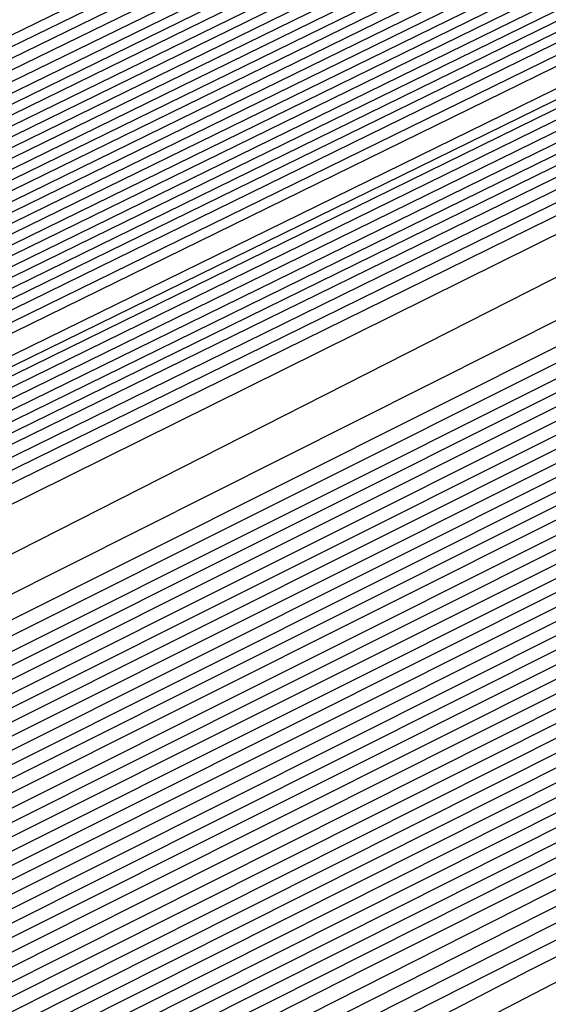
# Model space of a CAD drawing. Extents: x 3249832 to 3255657, y 13789405 to 13793316.
# Tile 286 of 656: x 3254700.293 to 3254701.077, y 13790579.087 to 13790580.548. Entities that reach past the tile are written whole.
import ezdxf

# ---------------------------------------------------------------- set-up
doc = ezdxf.new("R2010")
doc.units = 0
doc.header["$LTSCALE"] = 100
doc.header["$MEASUREMENT"] = 0
for name, color, linetype in [('GRATIO_CON', 10, 'CONTINUOUS'), ('GRATIO_ICON', 7, 'CONTINUOUS'), ('TARGETS_EAST', 7, 'CONTINUOUS')]:
    doc.layers.add(name, color=color, linetype=linetype)

# ---------------------------------------------------------------- blocks, each defined once
blk = doc.blocks.new('Gratio_032316_contours')
at = {"layer": 'GRATIO_CON', "color": 1, "linetype": 'Continuous', "flags": 128}
for points in [[(3254642.139, 13790551.7053), (3254660.6124, 13790560.6687), (3254682.3072, 13790571.2723), (3254700.7352, 13790580.305), (3254711.0317, 13790585.3564), (3254714.825, 13790587.2199), (3254715.3665, 13790587.4896), (3254715.3659, 13790587.4937), (3254715.3657, 13790587.4969), (3254715.3666, 13790587.4975), (3254715.9081, 13790587.7572), (3254719.6861, 13790589.589), (3254729.9352, 13790594.5687), (3254748.2689, 13790603.4881), (3254769.8147, 13790614.0012), (3254788.079, 13790622.9777)], [(3254643.9573, 13790552.6097), (3254661.9705, 13790561.3498), (3254683.1246, 13790571.6892), (3254701.0934, 13790580.4969), (3254711.1333, 13790585.4226), (3254714.8321, 13790587.2398), (3254715.3601, 13790587.5029), (3254715.3596, 13790587.5069), (3254715.3595, 13790587.5098), (3254715.3603, 13790587.5104), (3254715.8805, 13790587.7597), (3254719.5093, 13790589.5191), (3254729.3537, 13790594.3022), (3254746.9632, 13790602.8693), (3254767.6581, 13790612.9672), (3254785.2011, 13790621.5892)], [(3254645.7757, 13790553.5142), (3254663.3285, 13790562.0309), (3254683.9419, 13790572.1067), (3254701.4513, 13790580.6909), (3254711.2342, 13790585.4933), (3254714.8385, 13790587.2659), (3254715.3542, 13790587.5212), (3254715.853, 13790587.7617), (3254719.3325, 13790589.4492), (3254728.7721, 13790594.0356), (3254745.6576, 13790602.2505), (3254765.5015, 13790611.9331), (3254782.3232, 13790620.2006)], [(3254647.5941, 13790554.4186), (3254664.6865, 13790562.712), (3254684.7593, 13790572.5235), (3254701.8095, 13790580.8826), (3254711.336, 13790585.5591), (3254714.8458, 13790587.2852), (3254715.348, 13790587.5339), (3254715.8254, 13790587.7641), (3254719.1557, 13790589.3793), (3254728.1905, 13790593.7691), (3254744.3519, 13790601.6317), (3254763.3449, 13790610.8991), (3254779.4453, 13790618.8121)], [(3254651.2308, 13790556.2274), (3254667.4026, 13790564.0741), (3254686.3942, 13790573.3572), (3254702.526, 13790581.266), (3254711.5395, 13790585.6907), (3254714.8603, 13790587.3239), (3254715.3355, 13790587.5594), (3254715.7702, 13790587.7691), (3254718.8022, 13790589.2396), (3254727.0274, 13790593.236), (3254741.7406, 13790600.3941), (3254759.0318, 13790608.8311), (3254773.6894, 13790616.035)], [(3254653.0492, 13790557.1319), (3254668.7606, 13790564.7552), (3254687.2116, 13790573.774), (3254702.8843, 13790581.4577), (3254711.6412, 13790585.7564), (3254714.8676, 13790587.3433), (3254715.3293, 13790587.5721), (3254715.7426, 13790587.7716), (3254718.6254, 13790589.1697), (3254726.4458, 13790592.9695), (3254740.435, 13790599.7753), (3254756.8752, 13790607.7971), (3254770.8115, 13790614.6465), (3254778.5294, 13790618.5309)], [(3254646.2517, 13790553.9528), (3254654.8675, 13790558.0363), (3254670.1186, 13790565.4362), (3254688.0291, 13790574.1908), (3254703.2426, 13790581.6494), (3254711.743, 13790585.8222), (3254714.8749, 13790587.3627), (3254715.3231, 13790587.5848), (3254715.7151, 13790587.774), (3254718.4486, 13790589.0998), (3254725.8643, 13790592.703), (3254739.1294, 13790599.1565), (3254754.7186, 13790606.7631), (3254767.9336, 13790613.258), (3254775.252, 13790616.9413)], [(3254648.3232, 13790554.9771), (3254656.6859, 13790558.9407), (3254671.4766, 13790566.1173), (3254688.8465, 13790574.6076), (3254703.6008, 13790581.8411), (3254711.8447, 13790585.888), (3254714.8821, 13790587.382), (3254715.3169, 13790587.5976), (3254715.6875, 13790587.7765), (3254718.2718, 13790589.03), (3254725.2827, 13790592.4364), (3254737.8237, 13790598.5377), (3254752.562, 13790605.7291), (3254765.0557, 13790611.8694), (3254771.9746, 13790615.3518)], [(3254652.466, 13790557.0257), (3254660.3226, 13790560.7496), (3254674.1927, 13790567.4794), (3254690.4813, 13790575.4413), (3254704.3173, 13790582.2246), (3254712.0482, 13790586.0196), (3254714.8967, 13790587.4207), (3254715.3044, 13790587.623), (3254715.6323, 13790587.7815), (3254717.9183, 13790588.8903), (3254724.1196, 13790591.9033), (3254735.2124, 13790597.3001), (3254748.2489, 13790603.6611), (3254759.2998, 13790609.0924), (3254765.4198, 13790612.1726), (3254767.5973, 13790613.3706), (3254767.8046, 13790613.628), (3254767.8447, 13790613.807), (3254768.8446, 13790614.4523), (3254771.7623, 13790616.0293)], [(3254651.241, 13790556.5836), (3254654.5375, 13790558.0501), (3254662.141, 13790561.654), (3254675.5507, 13790568.1605), (3254691.2988, 13790575.8581), (3254704.6756, 13790582.4163), (3254712.1499, 13790586.0854), (3254714.904, 13790587.4401), (3254715.2982, 13790587.6357), (3254715.6047, 13790587.7839), (3254717.7415, 13790588.8204), (3254723.538, 13790591.6368), (3254733.9068, 13790596.6813), (3254746.0923, 13790602.627), (3254756.4219, 13790607.7038), (3254762.1424, 13790610.583), (3254764.1778, 13790611.7028), (3254764.3715, 13790611.9434), (3254764.4337, 13790612.1232), (3254765.5415, 13790612.8137), (3254768.7386, 13790614.5249), (3254774.566, 13790617.5186)], [(3254651.548, 13790556.8702), (3254653.3699, 13790557.6315), (3254656.6089, 13790559.0744), (3254663.9594, 13790562.5584), (3254676.9087, 13790568.8416), (3254692.1162, 13790576.2749), (3254705.0338, 13790582.608), (3254712.2517, 13790586.1512), (3254714.9112, 13790587.4594), (3254715.292, 13790587.6484), (3254715.5771, 13790587.7864), (3254717.5647, 13790588.7505), (3254722.9564, 13790591.3703), (3254732.6011, 13790596.0625), (3254743.9357, 13790601.593), (3254753.544, 13790606.3153), (3254758.865, 13790608.9934), (3254760.7582, 13790610.035), (3254760.9385, 13790610.2589), (3254761.0228, 13790610.4394), (3254762.2384, 13790611.1751), (3254765.7149, 13790613.0205), (3254772.0375, 13790616.2604)], [(3254678.2668, 13790569.5227), (3254692.9336, 13790576.6918), (3254705.3921, 13790582.7997), (3254712.3534, 13790586.217), (3254714.9185, 13790587.4788), (3254715.2858, 13790587.6612), (3254715.5496, 13790587.7889), (3254717.3879, 13790588.6807), (3254722.3749, 13790591.1037), (3254731.2955, 13790595.4436), (3254741.7791, 13790600.559), (3254750.666, 13790604.9267), (3254755.5876, 13790607.4038), (3254757.3387, 13790608.3672), (3254757.5054, 13790608.5743), (3254757.6118, 13790608.7556), (3254758.9353, 13790609.5366), (3254762.6912, 13790611.5161), (3254769.509, 13790615.0021), (3254777.6739, 13790619.1394)], [(3254680.9828, 13790570.8848), (3254694.5684, 13790577.5253), (3254706.1082, 13790583.1826), (3254712.556, 13790586.3474), (3254714.9315, 13790587.5159), (3254715.271, 13790587.6858), (3254715.2714, 13790587.6881), (3254715.2722, 13790587.6892), (3254715.2732, 13790587.689), (3254715.4944, 13790587.7945), (3254717.0344, 13790588.541), (3254721.2117, 13790590.5707), (3254728.6842, 13790594.206), (3254737.4659, 13790598.491), (3254744.9102, 13790602.1497), (3254749.0328, 13790604.2246), (3254750.4996, 13790605.0316), (3254750.6393, 13790605.2051), (3254750.7899, 13790605.388), (3254752.329, 13790606.2594), (3254756.6438, 13790608.5072), (3254764.4521, 13790612.4857), (3254773.7947, 13790617.2146)], [(3254682.3408, 13790571.5658), (3254695.3858, 13790577.9421), (3254706.4664, 13790583.3743), (3254712.6576, 13790586.4132), (3254714.9386, 13790587.5352), (3254715.2646, 13790587.6983), (3254715.2651, 13790587.7006), (3254715.2659, 13790587.7017), (3254715.267, 13790587.7016), (3254715.4668, 13790587.797), (3254716.8576, 13790588.4711), (3254720.6302, 13790590.3041), (3254727.3786, 13790593.5872), (3254735.3094, 13790597.457), (3254742.0323, 13790600.7611), (3254745.7554, 13790602.635), (3254747.0801, 13790603.3639), (3254747.2062, 13790603.5205), (3254747.379, 13790603.7042), (3254749.0259, 13790604.6209), (3254753.6201, 13790607.0028), (3254761.9237, 13790611.2275), (3254771.8551, 13790616.2521)], [(3254683.6989, 13790572.2469), (3254696.2032, 13790578.3589), (3254706.8246, 13790583.566), (3254712.7593, 13790586.4789), (3254714.9457, 13790587.5545), (3254715.2583, 13790587.7108), (3254715.2588, 13790587.7131), (3254715.2597, 13790587.7142), (3254715.2608, 13790587.7142), (3254715.4392, 13790587.7994), (3254716.6808, 13790588.4013), (3254720.0486, 13790590.0376), (3254726.0729, 13790592.9684), (3254733.1528, 13790596.423), (3254739.1543, 13790599.3726), (3254742.478, 13790601.0454), (3254743.6606, 13790601.6961), (3254743.7731, 13790601.8359), (3254743.968, 13790602.0204), (3254745.7228, 13790602.9823), (3254750.5964, 13790605.4984), (3254759.3952, 13790609.9692), (3254769.9155, 13790615.2897), (3254779.2011, 13790619.9784)], [(3254685.0569, 13790572.928), (3254697.0206, 13790578.7757), (3254707.1829, 13790583.7577), (3254712.8609, 13790586.5447), (3254714.9528, 13790587.5738), (3254715.2519, 13790587.7234), (3254715.2526, 13790587.7256), (3254715.2535, 13790587.7267), (3254715.2546, 13790587.7269), (3254715.4116, 13790587.8019), (3254716.504, 13790588.3314), (3254719.4671, 13790589.7711), (3254724.7673, 13790592.3496), (3254730.9962, 13790595.389), (3254736.2764, 13790597.9841), (3254739.2006, 13790599.4558), (3254740.241, 13790600.0283), (3254740.3401, 13790600.1513), (3254740.5571, 13790600.3366), (3254742.4197, 13790601.3437), (3254747.5727, 13790603.994), (3254756.8668, 13790608.711), (3254767.9759, 13790614.3273), (3254777.7802, 13790619.2776)], [(3254687.7729, 13790574.2901), (3254698.6554, 13790579.6094), (3254707.8993, 13790584.1411), (3254713.0642, 13790586.6762), (3254714.9671, 13790587.6123), (3254715.2393, 13790587.7484), (3254715.24, 13790587.7505), (3254715.241, 13790587.7518), (3254715.2422, 13790587.7521), (3254715.3565, 13790587.8068), (3254716.1504, 13790588.1917), (3254718.3039, 13790589.238), (3254722.156, 13790591.112), (3254726.683, 13790593.3209), (3254730.5206, 13790595.207), (3254732.6458, 13790596.2766), (3254733.4019, 13790596.6927), (3254733.4739, 13790596.7821), (3254733.7351, 13790596.969), (3254735.8135, 13790598.0666), (3254741.5253, 13790600.9852), (3254751.8099, 13790606.1945), (3254764.0967, 13790612.4024), (3254774.9383, 13790617.8759)], [(3254689.131, 13790574.9712), (3254699.4729, 13790580.0262), (3254708.2575, 13790584.3328), (3254713.1658, 13790586.742), (3254714.9742, 13790587.6316), (3254715.2329, 13790587.761), (3254715.2337, 13790587.763), (3254715.2348, 13790587.7643), (3254715.2359, 13790587.7648), (3254715.3289, 13790587.8092), (3254715.9737, 13790588.1218), (3254717.7224, 13790588.9714), (3254720.8504, 13790590.4932), (3254724.5264, 13790592.2869), (3254727.6426, 13790593.8185), (3254729.3684, 13790594.687), (3254729.9824, 13790595.0249), (3254730.0409, 13790595.0975), (3254730.3242, 13790595.2852), (3254732.5104, 13790596.428), (3254738.5016, 13790599.4807), (3254749.2814, 13790604.9363), (3254762.1571, 13790611.44), (3254773.5174, 13790617.1751)], [(3254690.489, 13790575.6522), (3254700.2903, 13790580.443), (3254708.6157, 13790584.5245), (3254713.2674, 13790586.8077), (3254714.9813, 13790587.6509), (3254715.2266, 13790587.7735), (3254715.2275, 13790587.7755), (3254715.2286, 13790587.7768), (3254715.2297, 13790587.7774), (3254715.3013, 13790587.8117), (3254715.7969, 13790588.0519), (3254717.1408, 13790588.7049), (3254719.5447, 13790589.8744), (3254722.3699, 13790591.2529), (3254724.7647, 13790592.4299), (3254726.091, 13790593.0974), (3254726.5629, 13790593.3571), (3254726.6078, 13790593.4129), (3254726.9132, 13790593.6014), (3254729.2072, 13790594.7894), (3254735.4779, 13790597.9763), (3254746.753, 13790603.6781), (3254760.2175, 13790610.4776), (3254772.0965, 13790616.4743)], [(3254691.847, 13790576.3333), (3254701.1077, 13790580.8598), (3254708.9739, 13790584.7162), (3254713.3691, 13790586.8735), (3254714.9885, 13790587.6701), (3254715.2202, 13790587.7861), (3254715.2212, 13790587.788), (3254715.2224, 13790587.7893), (3254715.2235, 13790587.79), (3254715.2737, 13790587.8141), (3254715.6201, 13790587.9821), (3254716.5592, 13790588.4384), (3254718.2391, 13790589.2556), (3254720.2133, 13790590.2189), (3254721.8868, 13790591.0414), (3254722.8136, 13790591.5079), (3254723.1433, 13790591.6893), (3254723.1747, 13790591.7283), (3254723.5023, 13790591.9176), (3254725.9041, 13790593.1509), (3254732.4543, 13790596.4719), (3254744.2245, 13790602.4199), (3254758.2779, 13790609.5152)], [(3254687.5981, 13790574.316), (3254694.5631, 13790577.6954), (3254702.7425, 13790581.6935), (3254709.6903, 13790585.0996), (3254713.5723, 13790587.005), (3254715.0027, 13790587.7087), (3254715.2076, 13790587.8111), (3254715.2155, 13790587.8162), (3254715.2646, 13790587.8408), (3254715.3952, 13790587.9046), (3254715.6275, 13790588.0179), (3254715.8997, 13790588.1512), (3254716.1297, 13790588.2654), (3254716.6303, 13790588.5199), (3254719.2939, 13790589.8681), (3254726.4082, 13790593.462), (3254739.168, 13790599.9031), (3254754.3988, 13790607.5903), (3254767.8337, 13790614.3719), (3254776.2164, 13790618.6078)], [(3254651.0069, 13790556.9616), (3254655.5123, 13790559.1072), (3254661.3217, 13790561.894), (3254668.1197, 13790565.1602), (3254674.8023, 13790568.3631), (3254680.0684, 13790570.8643), (3254683.1747, 13790572.3015), (3254685.6089, 13790573.4148), (3254689.4165, 13790575.2204), (3254695.9211, 13790578.3765), (3254703.5599, 13790582.1103), (3254710.0485, 13790585.2913), (3254713.674, 13790587.0708), (3254715.0098, 13790587.728), (3254715.2012, 13790587.8237), (3254715.5767, 13790588.0145), (3254718.1988, 13790589.3384), (3254725.3135, 13790592.9288), (3254738.0825, 13790599.3724), (3254753.3307, 13790607.0675), (3254766.7985, 13790613.8657), (3254775.2332, 13790618.1281)], [(3254651.9652, 13790557.4392), (3254656.6382, 13790559.6653), (3254662.6638, 13790562.5558), (3254669.7147, 13790565.9438), (3254676.6453, 13790569.2668), (3254682.1055, 13790571.8639), (3254685.3036, 13790573.3493), (3254687.6804, 13790574.4392), (3254691.2349, 13790576.1249), (3254697.2791, 13790579.0576), (3254704.3773, 13790582.5271), (3254710.4067, 13790585.483), (3254713.7756, 13790587.1366), (3254715.0169, 13790587.7472), (3254715.1948, 13790587.8363), (3254715.5637, 13790588.0238), (3254718.1399, 13790589.3246), (3254725.1298, 13790592.8522), (3254737.6771, 13790599.1838), (3254752.6727, 13790606.7516), (3254765.9448, 13790613.4511), (3254774.3039, 13790617.6754)]]:
    blk.add_lwpolyline(points, dxfattribs=at)
at = {"layer": 'GRATIO_CON', "color": 5, "linetype": 'Continuous', "flags": 128}
for points in [[(3254645.4599, 13790553.036), (3254663.069, 13790561.7623), (3254683.7862, 13790571.9554), (3254701.3959, 13790580.5965), (3254711.2365, 13790585.4241), (3254714.8618, 13790587.205), (3254715.3792, 13790587.4629), (3254715.3785, 13790587.4674), (3254715.3782, 13790587.4709), (3254715.379, 13790587.4719), (3254715.9133, 13790587.7279), (3254719.64, 13790589.5343), (3254729.7495, 13790594.4457), (3254747.8375, 13790603.2357), (3254769.1201, 13790613.5531), (3254787.2186, 13790622.2657)], [(3254649.9599, 13790555.2348), (3254666.4373, 13790563.4004), (3254685.823, 13790572.9383), (3254702.301, 13790581.0241), (3254711.5092, 13790585.5415), (3254714.9015, 13790587.208), (3254715.3856, 13790587.4496), (3254715.3848, 13790587.4542), (3254715.3844, 13790587.458), (3254715.3852, 13790587.4591), (3254715.9013, 13790587.7061), (3254719.4996, 13790589.4499), (3254729.2606, 13790594.1916), (3254746.7248, 13790602.6782), (3254767.2733, 13790612.6396), (3254784.7474, 13790621.0516)], [(3254645.8078, 13790553.0477), (3254654.4599, 13790557.4337), (3254669.8056, 13790565.0385), (3254687.8597, 13790573.9222), (3254703.2055, 13790581.4548), (3254711.7805, 13790585.6657), (3254714.9395, 13790587.2206), (3254715.3915, 13790587.4448), (3254715.8892, 13790587.6839), (3254719.3592, 13790589.3654), (3254728.7717, 13790593.9374), (3254745.612, 13790602.1206), (3254765.4264, 13790611.7261), (3254782.2763, 13790619.8376)], [(3254650.9146, 13790555.5543), (3254658.9599, 13790559.6325), (3254673.1739, 13790566.6765), (3254689.8966, 13790574.9051), (3254704.1107, 13790581.8824), (3254712.0533, 13790585.783), (3254714.9794, 13790587.2235), (3254715.3982, 13790587.4313), (3254715.8776, 13790587.6614), (3254719.2191, 13790589.2805), (3254728.2829, 13790593.683), (3254744.4993, 13790601.563), (3254763.5796, 13790610.8126), (3254779.8051, 13790618.6235)], [(3254649.0895, 13790554.2614), (3254654.3182, 13790556.9458), (3254657.5919, 13790558.6919), (3254661.1283, 13790560.5677), (3254667.9599, 13790564.0302), (3254679.9106, 13790569.9526), (3254693.9704, 13790576.8709), (3254705.921, 13790582.737), (3254712.5988, 13790586.0165), (3254715.0585, 13790587.2285), (3254715.4093, 13790587.4057), (3254715.4091, 13790587.4086), (3254715.4097, 13790587.4091), (3254715.4114, 13790587.4072), (3254715.8544, 13790587.617), (3254718.939, 13790589.1106), (3254727.3053, 13790593.1741), (3254742.2739, 13790600.4477), (3254759.8859, 13790608.9855), (3254774.8628, 13790616.1954)], [(3254652.9316, 13790556.1611), (3254659.0279, 13790559.2737), (3254662.7531, 13790561.2358), (3254666.2352, 13790563.0744), (3254672.4599, 13790566.2291), (3254683.2789, 13790571.5906), (3254696.0073, 13790577.8537), (3254706.8262, 13790583.1644), (3254712.8717, 13790586.1333), (3254715.0984, 13790587.2306), (3254715.416, 13790587.3911), (3254715.416, 13790587.3939), (3254715.4167, 13790587.3946), (3254715.4184, 13790587.393), (3254715.843, 13790587.5942), (3254718.799, 13790589.0255), (3254726.8166, 13790592.9197), (3254741.1612, 13790599.8901), (3254758.039, 13790608.072), (3254772.3917, 13790614.9813)], [(3254648.5889, 13790553.912), (3254656.7738, 13790558.0608), (3254663.7375, 13790561.6017), (3254667.9142, 13790563.7796), (3254671.342, 13790565.581), (3254676.9599, 13790568.4279), (3254686.6472, 13790573.2286), (3254698.0442, 13790578.8366), (3254707.7315, 13790583.5918), (3254713.1445, 13790586.2502), (3254715.1383, 13790587.2327), (3254715.4228, 13790587.3765), (3254715.4229, 13790587.3793), (3254715.4236, 13790587.3802), (3254715.4253, 13790587.3788), (3254715.8315, 13790587.5713), (3254718.659, 13790588.9404), (3254726.3278, 13790592.6653), (3254740.0485, 13790599.3324), (3254756.1922, 13790607.1585), (3254769.9205, 13790613.7673), (3254777.6832, 13790617.4194)], [(3254651.4104, 13790555.3035), (3254660.616, 13790559.9605), (3254668.4472, 13790563.9297), (3254673.0754, 13790566.3235), (3254676.4489, 13790568.0877), (3254681.4599, 13790570.6267), (3254690.0155, 13790574.8666), (3254700.0811, 13790579.8195), (3254708.6367, 13790584.0191), (3254713.4173, 13790586.367), (3254715.1783, 13790587.2348), (3254715.4296, 13790587.362), (3254715.4297, 13790587.3647), (3254715.4306, 13790587.3657), (3254715.4323, 13790587.3646), (3254715.8201, 13790587.5485), (3254718.5189, 13790588.8554), (3254725.8391, 13790592.4108), (3254738.9357, 13790598.7748), (3254754.3453, 13790606.2449), (3254767.4494, 13790612.5532), (3254774.8722, 13790616.0455)], [(3254647.5106, 13790553.2224), (3254657.0534, 13790558.0863), (3254668.3003, 13790563.7598), (3254677.8665, 13790568.5857), (3254683.3978, 13790571.4112), (3254686.6626, 13790573.101), (3254690.46, 13790575.0244), (3254696.7522, 13790578.1426), (3254704.1549, 13790581.7852), (3254710.4471, 13790584.8739), (3254713.963, 13790586.6006), (3254715.2582, 13790587.2389), (3254715.4431, 13790587.3328), (3254715.4435, 13790587.3354), (3254715.4445, 13790587.3367), (3254715.4462, 13790587.3361), (3254715.7971, 13790587.5028), (3254718.2389, 13790588.6852), (3254724.8615, 13790591.9019), (3254736.7103, 13790597.6595), (3254750.6516, 13790604.4179), (3254762.5071, 13790610.1251), (3254769.2501, 13790613.2977), (3254772.4608, 13790614.7267)], [(3254691.7695, 13790575.6077), (3254694.96, 13790577.2233), (3254700.1205, 13790579.7806), (3254706.1918, 13790582.7681), (3254711.3523, 13790585.3012), (3254714.2359, 13790586.7174), (3254715.2981, 13790587.241), (3254715.4499, 13790587.3183), (3254715.4504, 13790587.3208), (3254715.4515, 13790587.3223), (3254715.4532, 13790587.3219), (3254715.7857, 13790587.4799), (3254718.0989, 13790588.6002), (3254724.3728, 13790591.6475), (3254735.5976, 13790597.1019), (3254748.8048, 13790603.5044), (3254760.036, 13790608.911), (3254766.439, 13790611.9238), (3254769.587, 13790613.3281), (3254772.1591, 13790614.4553)], [(3254687.2858, 13790573.2417), (3254693.7202, 13790576.4989), (3254696.8763, 13790578.1144), (3254699.46, 13790579.4221), (3254703.4888, 13790581.4187), (3254708.2287, 13790583.751), (3254712.2575, 13790585.7286), (3254714.5087, 13790586.8342), (3254715.338, 13790587.2431), (3254715.4567, 13790587.3037), (3254715.4573, 13790587.3062), (3254715.4584, 13790587.3078), (3254715.4602, 13790587.3077), (3254715.7742, 13790587.4571), (3254717.9589, 13790588.5151), (3254723.884, 13790591.393), (3254734.4849, 13790596.5443), (3254746.9579, 13790602.5908), (3254757.5648, 13790607.6969), (3254763.628, 13790610.5499), (3254766.7132, 13790611.9296), (3254769.4468, 13790613.139), (3254773.8018, 13790615.1582)], [(3254691.9954, 13790575.5697), (3254698.8813, 13790579.0427), (3254701.9832, 13790580.621), (3254703.96, 13790581.621), (3254706.8571, 13790583.0567), (3254710.2655, 13790584.7338), (3254713.1627, 13790586.1559), (3254714.7816, 13790586.951), (3254715.378, 13790587.2452), (3254715.4634, 13790587.2891), (3254715.4641, 13790587.2915), (3254715.4654, 13790587.2933), (3254715.4671, 13790587.2935), (3254715.7628, 13790587.4342), (3254717.8189, 13790588.43), (3254723.3953, 13790591.1386), (3254733.3722, 13790595.9866), (3254745.1111, 13790601.6773), (3254755.0937, 13790606.4829), (3254760.817, 13790609.176), (3254763.8393, 13790610.531), (3254766.7345, 13790611.8227), (3254771.4153, 13790614)], [(3254687.5111, 13790573.2582), (3254701.4147, 13790580.2257), (3254709.2037, 13790584.1304), (3254712.1969, 13790585.6344), (3254712.96, 13790586.0188), (3254713.5937, 13790586.3332), (3254714.3394, 13790586.7008), (3254714.9737, 13790587.0132), (3254715.3288, 13790587.1891), (3254715.4606, 13790587.2552), (3254715.4811, 13790587.2651), (3254715.7399, 13790587.3885), (3254717.5388, 13790588.2599), (3254722.4177, 13790590.6297), (3254731.1468, 13790594.8713), (3254741.4174, 13790599.8502), (3254750.1514, 13790604.0547), (3254755.1949, 13790606.4282), (3254758.0917, 13790607.7338), (3254761.31, 13790609.19), (3254766.6422, 13790611.6836), (3254773.1773, 13790614.7751)], [(3254650.9017, 13790554.6653), (3254658.8371, 13790558.7771), (3254673.0892, 13790565.9887), (3254689.8746, 13790574.4203), (3254704.1484, 13790581.5711), (3254712.1263, 13790585.5666), (3254715.0665, 13790587.04), (3254715.4881, 13790587.251), (3254715.7284, 13790587.3657), (3254717.3988, 13790588.1749), (3254721.929, 13790590.3752), (3254730.0341, 13790594.3137), (3254739.5705, 13790598.9367), (3254747.6802, 13790602.8407), (3254752.3838, 13790605.0543), (3254755.2179, 13790606.3353), (3254758.5977, 13790607.8737), (3254764.2556, 13790610.5253), (3254771.1907, 13790613.8082)], [(3254652.1037, 13790555.2502), (3254659.8925, 13790559.2859), (3254673.8812, 13790566.3638), (3254690.3563, 13790574.639), (3254704.3657, 13790581.6567), (3254712.195, 13790585.5772), (3254715.0794, 13790587.0229), (3254715.4916, 13790587.2315), (3254715.4923, 13790587.2341), (3254715.4936, 13790587.2363), (3254715.4952, 13790587.2371), (3254715.717, 13790587.343), (3254717.2588, 13790588.0898), (3254721.4402, 13790590.1208), (3254728.9214, 13790593.7561), (3254737.7237, 13790598.0232), (3254745.2091, 13790601.6266), (3254749.5728, 13790603.6804), (3254752.344, 13790604.9367), (3254755.8855, 13790606.5574), (3254761.8691, 13790609.3671), (3254769.2041, 13790612.8413), (3254776.1088, 13790616.118)], [(3254650.5295, 13790554.2765), (3254653.3056, 13790555.8352), (3254660.9478, 13790559.7949), (3254674.6731, 13790566.7396), (3254690.838, 13790574.8591), (3254704.5835, 13790581.7451), (3254712.2651, 13790585.5926), (3254715.0949, 13790587.012), (3254715.4992, 13790587.2173), (3254715.4997, 13790587.2202), (3254715.5008, 13790587.2224), (3254715.5022, 13790587.2231), (3254715.7056, 13790587.3202), (3254717.1188, 13790588.0047), (3254720.9515, 13790589.8664), (3254727.8087, 13790593.1984), (3254735.8769, 13790597.1097), (3254742.7379, 13790600.4126), (3254746.7617, 13790602.3065), (3254749.4702, 13790603.5381), (3254753.1732, 13790605.2411), (3254759.4825, 13790608.2089), (3254767.2174, 13790611.8744), (3254774.4989, 13790615.3301)], [(3254653.0399, 13790555.5064), (3254655.7096, 13790557.0052), (3254663.0585, 13790560.8129), (3254676.257, 13790567.4911), (3254691.8012, 13790575.2992), (3254705.0188, 13790581.9215), (3254712.405, 13790585.6223), (3254715.1255, 13790586.9884), (3254715.5137, 13790587.187), (3254715.5139, 13790587.1907), (3254715.5149, 13790587.1935), (3254715.5162, 13790587.1948), (3254715.6827, 13790587.2745), (3254716.8387, 13790587.8346), (3254719.9739, 13790589.3575), (3254725.5832, 13790592.0832), (3254732.1832, 13790595.2826), (3254737.7956, 13790597.9844), (3254741.1396, 13790599.5586), (3254743.7225, 13790600.741), (3254747.7487, 13790602.6085), (3254754.7095, 13790605.8925), (3254763.2441, 13790609.9406), (3254771.2789, 13790613.7544)], [(3254692.2829, 13790575.5193), (3254705.2366, 13790582.0098), (3254712.4751, 13790585.6374), (3254715.1409, 13790586.9771), (3254715.5211, 13790587.1724), (3254715.5211, 13790587.1764), (3254715.522, 13790587.1793), (3254715.5233, 13790587.1807), (3254715.6712, 13790587.2517), (3254716.6987, 13790587.7496), (3254719.4852, 13790589.103), (3254724.4705, 13790591.5255), (3254730.3363, 13790594.3691), (3254735.3245, 13790596.7704), (3254738.3286, 13790598.1847), (3254740.8487, 13790599.3424), (3254745.0364, 13790601.2922), (3254752.3229, 13790604.7343), (3254761.2575, 13790608.9736), (3254769.6689, 13790612.9665), (3254775.8378, 13790615.8811)], [(3254677.8408, 13790568.2426), (3254692.7645, 13790575.7394), (3254705.4543, 13790582.0981), (3254712.5451, 13790585.6526), (3254715.1564, 13790586.9658), (3254715.5285, 13790587.1578), (3254715.5284, 13790587.1621), (3254715.5291, 13790587.1652), (3254715.5303, 13790587.1667), (3254715.6598, 13790587.2289), (3254716.5587, 13790587.6645), (3254718.9964, 13790588.8486), (3254723.3578, 13790590.9679), (3254728.4895, 13790593.4556), (3254732.8533, 13790595.5563), (3254735.5176, 13790596.8108), (3254737.9749, 13790597.9438), (3254742.3242, 13790599.9759), (3254749.9364, 13790603.5761), (3254759.2708, 13790608.0067), (3254768.0589, 13790612.1786), (3254774.5039, 13790615.224)], [(3254678.6327, 13790568.6184), (3254693.2462, 13790575.9595), (3254705.672, 13790582.1864), (3254712.6152, 13790585.6677), (3254715.1718, 13790586.9544), (3254715.5359, 13790587.1432), (3254715.5356, 13790587.1479), (3254715.5363, 13790587.151), (3254715.5373, 13790587.1526), (3254715.6484, 13790587.2061), (3254716.4187, 13790587.5794), (3254718.5077, 13790588.5941), (3254722.2451, 13790590.4102), (3254726.6426, 13790592.542), (3254730.3822, 13790594.3422), (3254732.7065, 13790595.4369), (3254735.101, 13790596.5452), (3254739.6119, 13790598.6596), (3254747.5498, 13790602.4179), (3254757.2842, 13790607.0398), (3254766.4489, 13790611.3907), (3254773.17, 13790614.5669)], [(3254680.2165, 13790569.3699), (3254694.2095, 13790576.3997), (3254706.1075, 13790582.363), (3254712.7553, 13790585.698), (3254715.2027, 13790586.9318), (3254715.5507, 13790587.114), (3254715.5501, 13790587.1193), (3254715.5505, 13790587.1228), (3254715.5514, 13790587.1245), (3254715.6255, 13790587.1605), (3254716.1386, 13790587.4093), (3254717.5302, 13790588.0852), (3254720.0197, 13790589.295), (3254722.9489, 13790590.715), (3254725.4399, 13790591.9141), (3254727.0844, 13790592.6891), (3254729.3534, 13790593.7481), (3254734.1874, 13790596.027), (3254742.7767, 13790600.1014), (3254753.3109, 13790605.106), (3254763.2289, 13790609.8149), (3254770.5022, 13790613.2526), (3254775.2309, 13790615.445)], [(3254681.0084, 13790569.7457), (3254694.6911, 13790576.6198), (3254706.3252, 13790582.4514), (3254712.8253, 13790585.7131), (3254715.2181, 13790586.9205), (3254715.5581, 13790587.0994), (3254715.5573, 13790587.105), (3254715.5577, 13790587.1086), (3254715.5585, 13790587.1105), (3254715.614, 13790587.1377), (3254715.9986, 13790587.3243), (3254717.0414, 13790587.8308), (3254718.907, 13790588.7373), (3254721.1021, 13790589.8014), (3254722.9687, 13790590.7), (3254724.2734, 13790591.3152), (3254726.4795, 13790592.3495), (3254731.4751, 13790594.7106), (3254740.3902, 13790598.9432), (3254751.3242, 13790604.1391), (3254761.6189, 13790609.027), (3254769.1683, 13790612.5955), (3254774.0756, 13790614.8726)], [(3254681.8003, 13790570.1215), (3254695.1728, 13790576.8399), (3254706.5429, 13790582.5397), (3254712.8954, 13790585.7283), (3254715.2336, 13790586.9092), (3254715.5655, 13790587.0848), (3254715.5646, 13790587.0908), (3254715.5648, 13790587.0945), (3254715.5655, 13790587.0964), (3254715.6026, 13790587.1149), (3254715.8586, 13790587.2392), (3254716.5526, 13790587.5763), (3254717.7943, 13790588.1797), (3254719.2552, 13790588.8879), (3254720.4976, 13790589.486), (3254721.4623, 13790589.9413), (3254723.6057, 13790590.9509), (3254728.7628, 13790593.3943), (3254738.0036, 13790597.785), (3254749.3376, 13790603.1722), (3254760.0089, 13790608.2391), (3254767.8344, 13790611.9384), (3254772.9202, 13790614.3002)], [(3254682.5923, 13790570.4972), (3254695.6546, 13790577.0593), (3254706.7614, 13790582.6258), (3254712.967, 13790585.7384), (3254715.2513, 13790586.8898), (3254715.5753, 13790587.0598), (3254715.5732, 13790587.0655), (3254715.5718, 13790587.0702), (3254715.5712, 13790587.0742), (3254715.5713, 13790587.0777), (3254715.5719, 13790587.0805), (3254715.5725, 13790587.0824), (3254715.5912, 13790587.0921), (3254715.7186, 13790587.1542), (3254716.0639, 13790587.3219), (3254716.6816, 13790587.6221), (3254717.4084, 13790587.9744), (3254718.0264, 13790588.2719), (3254718.6513, 13790588.5674), (3254720.7319, 13790589.5523), (3254726.0506, 13790592.078), (3254735.6171, 13790596.6268), (3254747.3509, 13790602.2053)], [(3254684.1761, 13790571.2487), (3254696.618, 13790577.4994), (3254707.1969, 13790582.802), (3254713.1074, 13790585.7679), (3254715.2826, 13790586.8659), (3254715.5906, 13790587.0293), (3254715.5881, 13790587.0358), (3254715.5865, 13790587.0411), (3254715.5857, 13790587.0455), (3254715.5857, 13790587.0491), (3254715.5862, 13790587.0517), (3254715.5868, 13790587.0533), (3254715.8668, 13790587.1867), (3254717.823, 13790588.1171), (3254723.1317, 13790590.6428), (3254732.719, 13790595.2041), (3254744.5101, 13790600.8106), (3254755.6802, 13790606.114), (3254763.9812, 13790610.0377), (3254769.4727, 13790612.5918), (3254772.7913, 13790614.058)], [(3254684.968, 13790571.6245), (3254697.0997, 13790577.7194), (3254707.4147, 13790582.8902), (3254713.1775, 13790585.7827), (3254715.2982, 13790586.854), (3254715.5983, 13790587.014), (3254715.5956, 13790587.0209), (3254715.5938, 13790587.0266), (3254715.5929, 13790587.0311), (3254715.5928, 13790587.0347), (3254715.5933, 13790587.0371), (3254715.5941, 13790587.0382), (3254715.8655, 13790587.1668), (3254717.7598, 13790588.067), (3254722.9002, 13790590.5119), (3254732.1888, 13790594.9308), (3254743.6448, 13790600.3775), (3254754.5666, 13790605.5623), (3254762.7944, 13790609.4506), (3254768.3357, 13790612.0281), (3254771.74, 13790613.536)], [(3254685.7599, 13790572.0002), (3254697.5813, 13790577.9395), (3254707.6325, 13790582.9783), (3254713.2477, 13790585.7974), (3254715.3139, 13790586.8421), (3254715.6059, 13790586.9987), (3254715.6031, 13790587.0061), (3254715.6012, 13790587.0121), (3254715.6002, 13790587.0168), (3254715.6, 13790587.0202), (3254715.6005, 13790587.0224), (3254715.6014, 13790587.0231), (3254715.8641, 13790587.1469), (3254717.6967, 13790588.0169), (3254722.6687, 13790590.3811), (3254731.6586, 13790594.6574), (3254742.7795, 13790599.9444), (3254753.4529, 13790605.0106), (3254761.6075, 13790608.8634), (3254767.1987, 13790611.4645), (3254770.6888, 13790613.014), (3254772.5688, 13790613.737)], [(3254686.5518, 13790572.376), (3254698.063, 13790578.1595), (3254707.8503, 13790583.0665), (3254713.3179, 13790585.8122), (3254715.3295, 13790586.8301), (3254715.6136, 13790586.9834), (3254715.6106, 13790586.9912), (3254715.6085, 13790586.9975), (3254715.6074, 13790587.0024), (3254715.6072, 13790587.0058), (3254715.6076, 13790587.0078), (3254715.6086, 13790587.008), (3254715.8627, 13790587.127), (3254717.6335, 13790587.9669), (3254722.4373, 13790590.2503), (3254731.1285, 13790594.3841), (3254741.9141, 13790599.5112), (3254752.3392, 13790604.4589), (3254760.4207, 13790608.2763), (3254766.0618, 13790610.9008), (3254769.6376, 13790612.4919), (3254771.5699, 13790613.2422)], [(3254688.1357, 13790573.1275), (3254699.0263, 13790578.5996), (3254708.2858, 13790583.2427), (3254713.4583, 13790585.8417), (3254715.3608, 13790586.8063), (3254715.6289, 13790586.9528), (3254715.6255, 13790586.9616), (3254715.6232, 13790586.9685), (3254715.6219, 13790586.9736), (3254715.6215, 13790586.977), (3254715.6219, 13790586.9785), (3254715.6231, 13790586.9779), (3254715.86, 13790587.0872), (3254717.5072, 13790587.8667), (3254721.9744, 13790589.9887), (3254730.0682, 13790593.8374), (3254740.1834, 13790598.645), (3254750.1119, 13790603.3555)], [(3254688.9276, 13790573.5033), (3254699.508, 13790578.8196), (3254708.5036, 13790583.3309), (3254713.5284, 13790585.8564), (3254715.3764, 13790586.7943), (3254715.6366, 13790586.9375), (3254715.633, 13790586.9467), (3254715.6306, 13790586.954), (3254715.6292, 13790586.9593), (3254715.6287, 13790586.9626), (3254715.6291, 13790586.9638), (3254715.6304, 13790586.9628), (3254715.8586, 13790587.0673), (3254717.444, 13790587.8166), (3254721.7429, 13790589.8578), (3254729.538, 13790593.5641), (3254739.3181, 13790598.2119), (3254748.9983, 13790602.8038)], [(3254689.7195, 13790573.8791), (3254699.9897, 13790579.0397), (3254708.7214, 13790583.419), (3254713.5986, 13790585.8712), (3254715.392, 13790586.7824), (3254715.6442, 13790586.9223), (3254715.6405, 13790586.9319), (3254715.638, 13790586.9394), (3254715.6364, 13790586.9449), (3254715.6358, 13790586.9482), (3254715.6363, 13790586.9492), (3254715.6377, 13790586.9477), (3254715.8573, 13790587.0474), (3254717.3809, 13790587.7665), (3254721.5114, 13790589.727), (3254729.0078, 13790593.2907), (3254738.4527, 13790597.7787), (3254747.8846, 13790602.2521)], [(3254690.5114, 13790574.2548), (3254700.4713, 13790579.2597), (3254708.9392, 13790583.5072), (3254713.6688, 13790585.8859), (3254715.4077, 13790586.7705), (3254715.6519, 13790586.907), (3254715.648, 13790586.917), (3254715.6453, 13790586.9249), (3254715.6437, 13790586.9305), (3254715.643, 13790586.9338), (3254715.6434, 13790586.9345), (3254715.6449, 13790586.9327), (3254715.8559, 13790587.0275), (3254717.3177, 13790587.7164), (3254721.28, 13790589.5962), (3254728.4777, 13790593.0174), (3254737.5874, 13790597.3456), (3254746.7709, 13790601.7004)], [(3254692.0952, 13790575.0064), (3254701.4347, 13790579.6998), (3254709.3748, 13790583.6834), (3254713.8091, 13790585.9154), (3254715.439, 13790586.7467), (3254715.6673, 13790586.8766), (3254715.6632, 13790586.8877), (3254715.661, 13790586.8953), (3254715.6608, 13790586.8982), (3254715.8536, 13790586.9865), (3254717.1914, 13790587.6161), (3254720.817, 13790589.3346), (3254727.4174, 13790592.4707), (3254735.8567, 13790596.4794), (3254744.5436, 13790600.597), (3254752.1128, 13790604.1664)], [(3254685.2199, 13790571.5024), (3254692.8871, 13790575.3821), (3254701.9163, 13790579.9198), (3254709.5925, 13790583.7716), (3254713.8793, 13790585.9301), (3254715.4546, 13790586.7347), (3254715.6749, 13790586.8612), (3254715.6706, 13790586.8725), (3254715.6682, 13790586.8802), (3254715.6682, 13790586.8829), (3254715.8522, 13790586.9665), (3254717.1283, 13790587.566), (3254720.5856, 13790589.2037), (3254726.8872, 13790592.1973), (3254734.9913, 13790596.0463), (3254743.4299, 13790600.0453), (3254750.9259, 13790603.5792)], [(3254686.2753, 13790572.0114), (3254693.679, 13790575.7579), (3254702.398, 13790580.1398), (3254709.8103, 13790583.8597), (3254713.9495, 13790585.9449), (3254715.4703, 13790586.7228), (3254715.6826, 13790586.8457), (3254715.6781, 13790586.8572), (3254715.6757, 13790586.8649), (3254715.6756, 13790586.8673), (3254715.851, 13790586.9463), (3254717.0652, 13790587.5158), (3254720.3542, 13790589.0728), (3254726.3571, 13790591.924), (3254734.126, 13790595.6131), (3254742.3163, 13790599.4936), (3254749.7391, 13790602.9921)], [(3254687.3306, 13790572.5204), (3254694.471, 13790576.1337), (3254702.8797, 13790580.3599), (3254710.0281, 13790583.9478), (3254714.0197, 13790585.9596), (3254715.486, 13790586.7106), (3254715.6904, 13790586.8298), (3254715.6861, 13790586.841), (3254715.6838, 13790586.8481), (3254715.6839, 13790586.8501), (3254715.8505, 13790586.9246), (3254717.0026, 13790587.4646), (3254720.1229, 13790588.9415), (3254725.827, 13790591.6505), (3254733.2607, 13790595.18), (3254741.2026, 13790598.9419), (3254748.5522, 13790602.4049)], [(3254689.4412, 13790573.5385), (3254696.0548, 13790576.8852), (3254703.843, 13790580.8), (3254710.4637, 13790584.1241), (3254714.1601, 13790585.9891), (3254715.5173, 13790586.6864), (3254715.7061, 13790586.798), (3254715.7019, 13790586.8086), (3254715.7, 13790586.8146), (3254715.7004, 13790586.8156), (3254715.8494, 13790586.8813), (3254716.8773, 13790587.3622), (3254719.6605, 13790588.6789), (3254724.7668, 13790591.1035), (3254731.53, 13790594.3137), (3254738.9753, 13790597.8385), (3254746.1785, 13790601.2307)], [(3254690.4965, 13790574.0475), (3254696.8467, 13790577.2609), (3254704.3247, 13790581.02), (3254710.6814, 13790584.2123), (3254714.2303, 13790586.0038), (3254715.533, 13790586.6743), (3254715.714, 13790586.7821), (3254715.7099, 13790586.7923), (3254715.7081, 13790586.7978), (3254715.7087, 13790586.7983), (3254715.8489, 13790586.8596), (3254716.8147, 13790587.311), (3254719.4293, 13790588.5476), (3254724.2367, 13790590.83), (3254730.6646, 13790593.8806), (3254737.8616, 13790597.2868), (3254744.9917, 13790600.6435)], [(3254691.5518, 13790574.5565), (3254697.6386, 13790577.6367), (3254704.8063, 13790581.24), (3254710.8992, 13790584.3004), (3254714.3004, 13790586.0185), (3254715.5487, 13790586.6622), (3254715.7218, 13790586.7662), (3254715.7178, 13790586.7761), (3254715.7162, 13790586.781), (3254715.7169, 13790586.7811), (3254715.8483, 13790586.838), (3254716.752, 13790587.2598), (3254719.198, 13790588.4163), (3254723.7066, 13790590.5565), (3254729.7993, 13790593.4474), (3254736.7479, 13790596.7351), (3254743.8048, 13790600.0564), (3254750.1441, 13790603.0095)], [(3254692.6071, 13790575.0655), (3254698.4305, 13790578.0125), (3254705.288, 13790581.4601), (3254711.117, 13790584.3885), (3254714.3706, 13790586.0332), (3254715.5644, 13790586.6501), (3254715.7297, 13790586.7503), (3254715.7257, 13790586.7599), (3254715.7243, 13790586.7643), (3254715.7252, 13790586.7639), (3254715.8478, 13790586.8163), (3254716.6894, 13790587.2086), (3254718.9668, 13790588.2849), (3254723.1765, 13790590.283), (3254728.934, 13790593.0143), (3254735.6343, 13790596.1835), (3254742.618, 13790599.4693), (3254749.0072, 13790602.4459)], [(3254691.7685, 13790574.5555), (3254694.7177, 13790576.0836), (3254700.0143, 13790578.764), (3254706.2512, 13790581.9005), (3254711.5522, 13790584.5659), (3254714.5103, 13790586.065), (3254715.5954, 13790586.6284), (3254715.7466, 13790586.7184), (3254715.8482, 13790586.7698), (3254716.5643, 13790587.1058), (3254718.5044, 13790588.0223), (3254722.1163, 13790589.7361), (3254727.2033, 13790592.148), (3254733.407, 13790595.0801), (3254740.2443, 13790598.295), (3254746.7332, 13790601.3185)], [(3254691.9524, 13790574.5689), (3254692.9705, 13790575.1405), (3254695.773, 13790576.5926), (3254700.8063, 13790579.1398), (3254706.7329, 13790582.1204), (3254711.7701, 13790584.6536), (3254714.5808, 13790586.0787), (3254715.6116, 13790586.6148), (3254715.755, 13790586.7009), (3254715.8477, 13790586.748), (3254716.5017, 13790587.0546), (3254718.2731, 13790587.891), (3254721.5863, 13790589.4626), (3254726.338, 13790591.7148), (3254732.2933, 13790594.5284), (3254739.0575, 13790597.7078), (3254745.5962, 13790600.7549)], [(3254692.5832, 13790574.7153), (3254693.0422, 13790574.9924), (3254693.0886, 13790575.0656), (3254693.2076, 13790575.1838), (3254694.1724, 13790575.7255), (3254696.8283, 13790577.1016), (3254701.5982, 13790579.5155), (3254707.2147, 13790582.3403), (3254711.9881, 13790584.7413), (3254714.6513, 13790586.0925), (3254715.6277, 13790586.6012), (3254715.7634, 13790586.6833), (3254715.8472, 13790586.7262), (3254716.4391, 13790587.0034), (3254718.0419, 13790587.7597), (3254721.0562, 13790589.1891), (3254725.4726, 13790591.2817), (3254731.1796, 13790593.9767), (3254737.8706, 13790597.1207), (3254744.4593, 13790600.1912), (3254749.6643, 13790602.5732)], [(3254692.5223, 13790574.6256), (3254693.8324, 13790575.3348), (3254694.3015, 13790575.6152), (3254694.3504, 13790575.6871), (3254694.4629, 13790575.7987), (3254695.3744, 13790576.3105), (3254697.8837, 13790577.6106), (3254702.3901, 13790579.8913), (3254707.6964, 13790582.5602), (3254712.2061, 13790584.8288), (3254714.7221, 13790586.1058), (3254715.6444, 13790586.587), (3254715.7723, 13790586.665), (3254715.8471, 13790586.7039), (3254716.3767, 13790586.9518), (3254717.8108, 13790587.6282), (3254720.5261, 13790588.9155), (3254724.6073, 13790590.8486), (3254730.066, 13790593.425), (3254736.6838, 13790596.5336), (3254743.3223, 13790599.6276), (3254748.6131, 13790602.0511)], [(3254692.5199, 13790574.5458), (3254694.97, 13790575.8408), (3254696.3308, 13790576.574), (3254696.8201, 13790576.8609), (3254696.8741, 13790576.93), (3254696.9733, 13790577.0286), (3254697.7783, 13790577.4805), (3254699.9943, 13790578.6287), (3254703.9739, 13790580.6428), (3254708.66, 13790582.9997), (3254712.6425, 13790585.0035), (3254714.8643, 13790586.1316), (3254715.6786, 13790586.5571), (3254715.7913, 13790586.6268), (3254715.848, 13790586.6577), (3254716.2527, 13790586.8476), (3254717.3489, 13790587.3648), (3254719.4661, 13790588.3683), (3254722.8766, 13790589.9822), (3254727.8386, 13790592.3216), (3254734.3101, 13790595.3593), (3254741.0483, 13790598.5002), (3254746.5107, 13790601.007)], [(3254690.7614, 13790573.5823), (3254693.6995, 13790575.131), (3254696.1939, 13790576.4485), (3254697.5799, 13790577.1935), (3254698.0794, 13790577.4837), (3254698.1359, 13790577.5514), (3254698.2286, 13790577.6435), (3254698.9803, 13790578.0655), (3254701.0496, 13790579.1377), (3254704.7659, 13790581.0185), (3254709.1418, 13790583.2195), (3254712.8607, 13790585.0908), (3254714.9354, 13790586.1445), (3254715.6957, 13790586.5422), (3254715.8008, 13790586.6077), (3254715.8484, 13790586.6346), (3254716.1906, 13790586.7956), (3254717.1179, 13790587.2331), (3254718.9361, 13790588.0947), (3254722.0113, 13790589.5491), (3254726.725, 13790591.7699), (3254733.1232, 13790594.7722), (3254739.9114, 13790597.9366), (3254745.4594, 13790600.485)], [(3254691.8891, 13790574.1408), (3254694.879, 13790575.7162), (3254697.4178, 13790577.0561), (3254698.8291, 13790577.8131), (3254699.3387, 13790578.1066), (3254699.3977, 13790578.1728), (3254699.4838, 13790578.2584), (3254700.1822, 13790578.6505), (3254702.1049, 13790579.6467), (3254705.5578, 13790581.3942), (3254709.6236, 13790583.4393), (3254713.0789, 13790585.1781), (3254715.0065, 13790586.1574), (3254715.7128, 13790586.5273), (3254715.8103, 13790586.5886), (3254715.8489, 13790586.6115), (3254716.1286, 13790586.7435), (3254716.887, 13790587.1013), (3254718.4061, 13790587.8211), (3254721.146, 13790589.1159), (3254725.6113, 13790591.2182), (3254731.9364, 13790594.185)]]:
    blk.add_lwpolyline(points, dxfattribs=at)
at = {"layer": 'GRATIO_ICON', "color": 7, "linetype": 'Continuous', "flags": 128}
for points in [[(3254649.4124, 13790555.323), (3254666.0445, 13790563.393), (3254685.5768, 13790572.9403), (3254702.1678, 13790581.0743), (3254711.4377, 13790585.6249), (3254714.8531, 13790587.3046), (3254715.3418, 13790587.5467), (3254715.7978, 13790587.7666), (3254718.979, 13790589.3094), (3254727.609, 13790593.5026), (3254743.0463, 13790601.0129), (3254761.1884, 13790609.8651), (3254776.5674, 13790617.4236)], [(3254650.3946, 13790556.0014), (3254658.5043, 13790559.8452), (3254672.8347, 13790566.7984), (3254689.6639, 13790575.0245), (3254703.9591, 13790582.0328), (3254711.9464, 13790585.9538), (3254714.8894, 13790587.4014), (3254715.3107, 13790587.6103), (3254715.6599, 13790587.779), (3254718.095, 13790588.9601), (3254724.7011, 13790592.1699), (3254736.5181, 13790597.9189), (3254750.4054, 13790604.6951), (3254762.1777, 13790610.4809), (3254768.6972, 13790613.7622), (3254771.0169, 13790615.0384), (3254771.2377, 13790615.3126)], [(3254679.6248, 13790570.2037), (3254693.751, 13790577.1084), (3254705.75, 13790582.9909), (3254712.4544, 13790586.2816), (3254714.9243, 13790587.4967), (3254715.2773, 13790587.6732), (3254715.2777, 13790587.6756), (3254715.2784, 13790587.6767), (3254715.2794, 13790587.6764), (3254715.5219, 13790587.7921), (3254717.2111, 13790588.6109), (3254721.7933, 13790590.8372), (3254729.9899, 13790594.8248), (3254739.6225, 13790599.525), (3254747.7881, 13790603.5382), (3254752.3102, 13790605.8142), (3254753.9192, 13790606.6994), (3254754.0723, 13790606.8897), (3254754.2009, 13790607.0718), (3254755.6321, 13790607.898), (3254759.6675, 13790610.0116), (3254766.9806, 13790613.7439), (3254775.7343, 13790618.177)], [(3254686.4149, 13790573.609), (3254697.838, 13790579.1925), (3254707.5411, 13790583.9494), (3254712.9625, 13790586.6105), (3254714.96, 13790587.593), (3254715.2456, 13790587.7359), (3254715.2463, 13790587.7381), (3254715.2473, 13790587.7393), (3254715.2484, 13790587.7395), (3254715.384, 13790587.8043), (3254716.3272, 13790588.2615), (3254718.8855, 13790589.5045), (3254723.4617, 13790591.7308), (3254728.8396, 13790594.355), (3254733.3985, 13790596.5955), (3254735.9232, 13790597.8662), (3254736.8215, 13790598.3605), (3254736.907, 13790598.4667), (3254737.1461, 13790598.6528), (3254739.1166, 13790599.7051), (3254744.549, 13790602.4896), (3254754.3383, 13790607.4528), (3254766.0363, 13790613.3649), (3254776.3593, 13790618.5768)], [(3254685.7798, 13790573.4116), (3254693.205, 13790577.0144), (3254701.9251, 13790581.2767), (3254709.3321, 13790584.9079), (3254713.4707, 13790586.9393), (3254714.9956, 13790587.6894), (3254715.2139, 13790587.7986), (3254715.2149, 13790587.8005), (3254715.2162, 13790587.8019), (3254715.2173, 13790587.8026), (3254715.2461, 13790587.8166), (3254715.4433, 13790587.9122), (3254715.9777, 13790588.1718), (3254716.9333, 13790588.637), (3254718.0552, 13790589.1862), (3254719.0038, 13790589.6573), (3254719.8847, 13790590.1096), (3254722.5847, 13790591.4891), (3254729.4359, 13790594.9632), (3254741.6976, 13790601.1604), (3254756.3385, 13790608.5526), (3254769.2546, 13790615.0727), (3254777.3138, 13790619.1453)], [(3254652.4307, 13790556.1481), (3254656.0215, 13790558.061), (3254663.4599, 13790561.8314), (3254676.5423, 13790568.3146), (3254691.9335, 13790575.888), (3254705.0159, 13790582.3099), (3254712.3263, 13790585.9001), (3254715.0195, 13790587.2261), (3254715.4051, 13790587.4175), (3254715.8661, 13790587.6387), (3254719.079, 13790589.1955), (3254727.7941, 13790593.4286), (3254743.3866, 13790601.0054), (3254761.7327, 13790609.8991), (3254777.334, 13790617.4094)], [(3254645.557, 13790552.2637), (3254654.2319, 13790556.6949), (3254664.4581, 13790561.8601), (3254673.1568, 13790566.2577), (3254678.2366, 13790568.8673), (3254681.5558, 13790570.5944), (3254685.96, 13790572.8256), (3254693.3838, 13790576.5046), (3254702.118, 13790580.8023), (3254709.5419, 13790584.4465), (3254713.6902, 13790586.4838), (3254715.2182, 13790587.2369), (3254715.4363, 13790587.3474), (3254715.4366, 13790587.35), (3254715.4375, 13790587.3512), (3254715.4393, 13790587.3504), (3254715.8086, 13790587.5256), (3254718.3789, 13790588.7703), (3254725.3503, 13790592.1564), (3254737.823, 13790598.2172), (3254752.4985, 13790605.3314), (3254764.9782, 13790611.3391), (3254772.0611, 13790614.6716)], [(3254683.6689, 13790571.3585), (3254696.7051, 13790577.8977), (3254704.0425, 13790581.5866), (3254707.09, 13790583.1278), (3254708.46, 13790583.82), (3254710.2254, 13790584.695), (3254712.3024, 13790585.7173), (3254714.0678, 13790586.5839), (3254715.0544, 13790587.0684), (3254715.4179, 13790587.2476), (3254715.4702, 13790587.2747), (3254715.471, 13790587.2769), (3254715.4723, 13790587.2788), (3254715.4741, 13790587.2793), (3254715.7513, 13790587.4114), (3254717.6788, 13790588.345), (3254722.9065, 13790590.8841), (3254732.2595, 13790595.429), (3254743.2642, 13790600.7638), (3254752.6225, 13790605.2688)], [(3254651.7847, 13790554.8915), (3254654.5076, 13790556.4202), (3254662.0031, 13790560.3039), (3254675.4651, 13790567.1153), (3254691.3196, 13790575.0792), (3254704.8011, 13790581.8331), (3254712.335, 13790585.6071), (3254715.1101, 13790586.9997), (3254715.5062, 13790587.2016), (3254715.5066, 13790587.205), (3254715.5077, 13790587.2076), (3254715.5092, 13790587.2088), (3254715.6941, 13790587.2973), (3254716.9787, 13790587.9197), (3254720.4627, 13790589.6119), (3254726.696, 13790592.6408), (3254734.03, 13790596.1961), (3254740.2668, 13790599.1985), (3254743.9507, 13790600.9325), (3254746.5964, 13790602.1395), (3254750.4609, 13790603.9248), (3254757.096, 13790607.0507), (3254765.2308, 13790610.9075), (3254772.8889, 13790614.5422)], [(3254679.4246, 13790568.9942), (3254693.7278, 13790576.1796), (3254705.8897, 13790582.2747), (3254712.6852, 13790585.6828), (3254715.1872, 13790586.9431), (3254715.5433, 13790587.1286), (3254715.5429, 13790587.1336), (3254715.5434, 13790587.1369), (3254715.5444, 13790587.1386), (3254715.6369, 13790587.1833), (3254716.2787, 13790587.4944), (3254718.0189, 13790588.3397), (3254721.1324, 13790589.8526), (3254724.7958, 13790591.6285), (3254727.911, 13790593.1282), (3254729.8955, 13790594.063), (3254732.2272, 13790595.1466), (3254736.8996, 13790597.3433), (3254745.1633, 13790601.2597), (3254755.2975, 13790606.0729), (3254764.8389, 13790610.6028), (3254771.8361, 13790613.9098)], [(3254683.3842, 13790570.8729), (3254696.1363, 13790577.2794), (3254706.9791, 13790582.7139), (3254713.0372, 13790585.7532), (3254715.2669, 13790586.8778), (3254715.5829, 13790587.0446), (3254715.5806, 13790587.0506), (3254715.5791, 13790587.0557), (3254715.5784, 13790587.0599), (3254715.8668, 13790587.2007), (3254717.8851, 13790588.1638), (3254723.3626, 13790590.7721), (3254733.249, 13790595.477), (3254745.3755, 13790601.2437), (3254756.7939, 13790606.6657), (3254765.1681, 13790610.6249), (3254770.6097, 13790613.1555), (3254773.8425, 13790614.5801)], [(3254687.3437, 13790572.7518), (3254698.5447, 13790578.3795), (3254708.0681, 13790583.1546), (3254713.3881, 13790585.8269), (3254715.3451, 13790586.8182), (3254715.6212, 13790586.9681), (3254715.6181, 13790586.9764), (3254715.6159, 13790586.983), (3254715.6147, 13790586.988), (3254715.6143, 13790586.9914), (3254715.6148, 13790586.9931), (3254715.6159, 13790586.993), (3254715.8614, 13790587.1071), (3254717.5703, 13790587.9168), (3254722.2058, 13790590.1195), (3254730.5983, 13790594.1107), (3254741.0488, 13790599.0781), (3254751.2256, 13790603.9072), (3254759.2338, 13790607.6892), (3254764.9248, 13790610.3372), (3254768.5864, 13790611.9699), (3254770.5711, 13790612.7474), (3254771.4904, 13790612.9949)], [(3254691.3033, 13790574.6306), (3254700.953, 13790579.4797), (3254709.157, 13790583.5953), (3254713.739, 13790585.9006), (3254715.4233, 13790586.7586), (3254715.6595, 13790586.8917), (3254715.6555, 13790586.9022), (3254715.6527, 13790586.9104), (3254715.6509, 13790586.9161), (3254715.6502, 13790586.9194), (3254715.6506, 13790586.9199), (3254715.6522, 13790586.9176), (3254715.8545, 13790587.0076), (3254717.2545, 13790587.6664), (3254721.0485, 13790589.4654), (3254727.9475, 13790592.744), (3254736.722, 13790596.9125), (3254745.6573, 13790601.1487)], [(3254688.3859, 13790573.0294), (3254695.2629, 13790576.5094), (3254703.3613, 13790580.5799), (3254710.2459, 13790584.036), (3254714.0899, 13790585.9743), (3254715.5017, 13790586.6985), (3254715.6983, 13790586.8139), (3254715.694, 13790586.8248), (3254715.6919, 13790586.8313), (3254715.6921, 13790586.8328), (3254715.8499, 13790586.903), (3254716.9399, 13790587.4134), (3254719.8917, 13790588.8102), (3254725.2969, 13790591.377), (3254732.3953, 13790594.7468), (3254740.0889, 13790598.3902), (3254747.3654, 13790601.8178)], [(3254690.5665, 13790573.9705), (3254693.6624, 13790575.5746), (3254699.2224, 13790578.3883), (3254705.7695, 13790581.6806), (3254711.3343, 13790584.4782), (3254714.4398, 13790586.0512), (3254715.5792, 13790586.642), (3254715.7382, 13790586.736), (3254715.8487, 13790586.7915), (3254716.6269, 13790587.157), (3254718.7356, 13790588.1536), (3254722.6464, 13790590.0095), (3254728.0686, 13790592.5811), (3254734.5206, 13790595.6318), (3254741.4312, 13790598.8821), (3254747.8702, 13790601.8822)], [(3254691.3403, 13790573.9607), (3254693.7462, 13790575.2332), (3254695.0816, 13790575.9544), (3254695.5608, 13790576.2381), (3254695.6123, 13790576.3085), (3254695.7181, 13790576.4136), (3254696.5764, 13790576.8955), (3254698.939, 13790578.1197), (3254703.182, 13790580.267), (3254708.1782, 13790582.7799), (3254712.4243, 13790584.9162), (3254714.7932, 13790586.1187), (3254715.6615, 13790586.5721), (3254715.7818, 13790586.6459), (3254715.8476, 13790586.6808), (3254716.3147, 13790586.8997), (3254717.5799, 13790587.4965), (3254719.9961, 13790588.6419), (3254723.742, 13790590.4154), (3254728.9523, 13790592.8733), (3254735.4969, 13790595.9464), (3254742.1853, 13790599.0639), (3254747.5619, 13790601.5291)]]:
    blk.add_lwpolyline(points, dxfattribs=at)

msp = doc.modelspace()

# ---------------------------------------------------------------- linework, layer by layer
at = {"layer": 'TARGETS_EAST', "color": 1}
msp.add_solid([(3254691.2359, 13790583.821), (3254693.9013, 13790577.7103), (3254710.9006, 13790588.7617)], dxfattribs=at)

# ---------------------------------------------------------------- block references
at = {"layer": 'TARGETS_EAST'}
msp.add_blockref('Gratio_032316_contours', (0, 0), dxfattribs=at)

doc.saveas('drawing.dxf')
